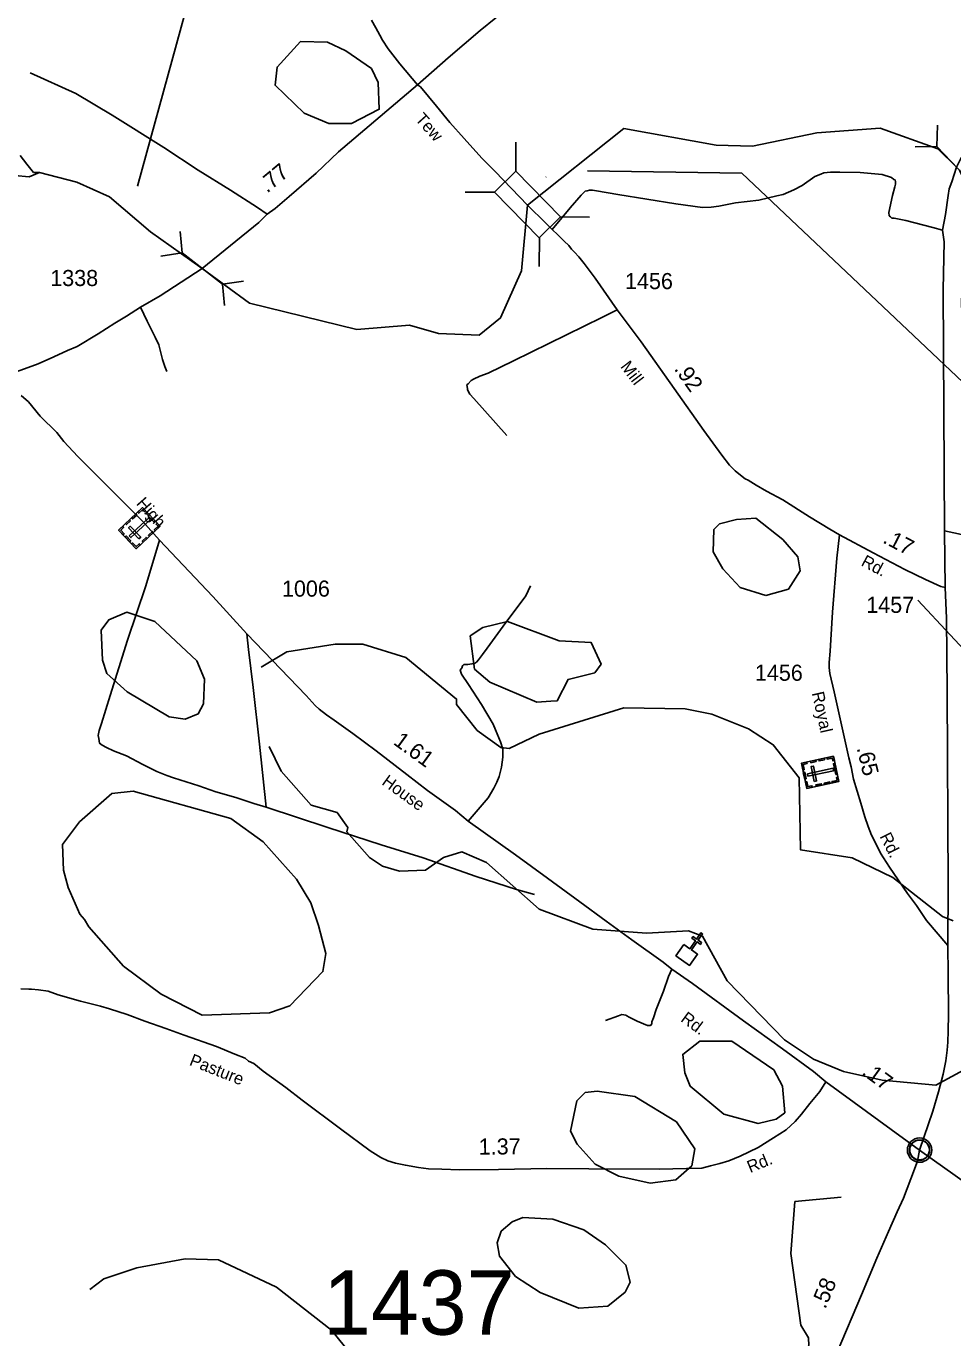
# Model space of a CAD drawing. Extents: x 2093524 to 2270757, y 289120 to 570408.
# Drawn here: x 2149214 to 2156412, y 487969 to 498150 of the extents above; entities that cross this region are included whole.
import ezdxf

# ---------------------------------------------------------------- set-up
doc = ezdxf.new("R2010")
doc.units = 0
for name, color, linetype in [('Exist Civil Demographics Community CELL', 7, 'Continuous'), ('Exist Cultural Cemetery CELL', 7, 'Continuous'), ('Exist Cultural Church CELL', 7, 'Continuous'), ('Exist Hydrographic Creek Single Shore', 7, 'Continuous'), ('Exist Hydrographic Misc Water Feature', 7, 'Continuous'), ('Exist Hydrographic Pond Over 1500 Sq Ft', 7, 'Continuous'), ('Exist Hydrographic Pond Under 1500 Sq Ft', 7, 'Continuous'), ('Exist Road Non-System Type 51', 7, 'Continuous'), ('Exist Road Primary NC Attributed', 7, 'Continuous'), ('Exist Road Primary NC Mileage Hundredths English Label', 7, 'Continuous'), ('Exist Road Primary NC Structure Culvert CELL', 7, 'Continuous'), ('Exist Road Secondary Mileage Hundredths English Label', 7, 'Continuous'), ('Exist Road Secondary Structure Pipe CELL', 7, 'Continuous'), ('Exist Road Secondary Structure Pipe Number Label', 7, 'Continuous'), ('Exist Road Secondary Structure Standard Bridge CELL', 7, 'Continuous'), ('Exist Road Secondary Structure Standard Bridge Number Label', 7, 'Continuous'), ('Exist Road Secondary Type 51 Attributed', 7, 'Continuous'), ('Exist Road Secondary Type 51 Label', 7, 'Continuous'), ('Exist Road Secondary Type 51 Number Label', 7, 'Continuous')]:
    doc.layers.add(name, color=color, linetype=linetype)

msp = doc.modelspace()

# ---------------------------------------------------------------- linework, layer by layer
at = {"layer": 'Exist Civil Demographics Community CELL'}
msp.add_lwpolyline([(2156077, 489439), (2156078, 489444), (2156079, 489451), (2156082, 489458), (2156085, 489464), (2156089, 489470), (2156092, 489475), (2156096, 489479), (2156101, 489484), (2156106, 489488), (2156112, 489492), (2156117, 489495), (2156122, 489497), (2156127, 489500), (2156133, 489501), (2156137, 489503), (2156142, 489503), (2156146, 489504), (2156153, 489504), (2156157, 489504), (2156163, 489504), (2156168, 489503), (2156172, 489502), (2156177, 489501), (2156183, 489499), (2156189, 489496), (2156196, 489492), (2156201, 489489), (2156206, 489485), (2156209, 489482), (2156213, 489477), (2156217, 489473), (2156220, 489468), (2156223, 489463), (2156226, 489458), (2156228, 489453), (2156229, 489448), (2156231, 489443), (2156232, 489437), (2156232, 489433), (2156233, 489427), (2156232, 489421), (2156232, 489415), (2156231, 489410), (2156229, 489403), (2156227, 489398), (2156225, 489393), (2156222, 489387), (2156219, 489381), (2156215, 489377), (2156211, 489372), (2156206, 489367), (2156201, 489363), (2156196, 489359), (2156191, 489357), (2156184, 489354), (2156177, 489351), (2156171, 489349), (2156165, 489348), (2156160, 489348), (2156156, 489347), (2156150, 489347), (2156146, 489348), (2156140, 489348), (2156134, 489350), (2156130, 489351), (2156125, 489353), (2156120, 489355), (2156116, 489357), (2156109, 489361), (2156104, 489366), (2156099, 489370), (2156094, 489375), (2156091, 489379), (2156088, 489383), (2156084, 489390), (2156082, 489394), (2156081, 489398), (2156078, 489406), (2156077, 489413), (2156076, 489418), (2156076, 489424), (2156076, 489429), (2156076, 489436)], close=True, dxfattribs=at)
for centre, radius in [((2156154, 489426), 94.3), ((2156154, 489427), 76.7)]:
    msp.add_circle(centre, radius, dxfattribs=at)
at = {"layer": 'Exist Cultural Cemetery CELL'}
for points in [[(2150068, 494094), (2149932, 494239), (2150118, 494413), (2150254, 494268)], [(2150073, 494355), (2150041, 494326), (2150033, 494334), (2150065, 494364)], [(2150140, 494389), (2150132, 494381), (2150117, 494397), (2150088, 494370), (2150080, 494378), (2150118, 494413)], [(2150206, 494302), (2150148, 494364), (2150157, 494372), (2150215, 494310)], [(2149964, 494269), (2149971, 494260), (2149948, 494238), (2149976, 494209), (2149968, 494201), (2149932, 494239)], [(2150025, 494310), (2149993, 494281), (2149985, 494289), (2150017, 494319)], [(2150090, 494170), (2150104, 494183), (2150023, 494269), (2150009, 494256)], [(2150015, 494193), (2150028, 494180), (2150176, 494319), (2150163, 494332)], [(2150231, 494292), (2150223, 494284), (2150238, 494268), (2150209, 494241), (2150216, 494232), (2150254, 494268)], [(2150018, 494148), (2149982, 494186), (2149991, 494193), (2150026, 494156)], [(2150154, 494174), (2150122, 494145), (2150115, 494153), (2150146, 494182)], [(2150203, 494220), (2150171, 494191), (2150164, 494199), (2150195, 494228)], [(2150100, 494123), (2150092, 494132), (2150069, 494110), (2150041, 494139), (2150033, 494132), (2150068, 494094)], [(2155278, 492234), (2155236, 492429), (2155485, 492483), (2155527, 492288)], [(2155278, 492438), (2155280, 492427), (2155249, 492420), (2155258, 492380), (2155247, 492378), (2155236, 492429)], [(2155352, 492442), (2155310, 492433), (2155307, 492444), (2155349, 492453)], [(2155416, 492456), (2155374, 492447), (2155372, 492458), (2155414, 492467)], [(2155492, 492450), (2155480, 492448), (2155476, 492469), (2155436, 492461), (2155434, 492472), (2155485, 492483)], [(2155262, 492307), (2155251, 492357), (2155262, 492360), (2155273, 492309)], [(2155283, 492347), (2155287, 492329), (2155486, 492371), (2155482, 492390)], [(2155336, 492288), (2155354, 492292), (2155329, 492407), (2155311, 492403)], [(2155503, 492342), (2155485, 492425), (2155496, 492427), (2155514, 492344)], [(2155320, 492243), (2155318, 492254), (2155286, 492248), (2155278, 492287), (2155267, 492285), (2155278, 492234)], [(2155393, 492259), (2155350, 492250), (2155348, 492261), (2155390, 492270)], [(2155458, 492273), (2155416, 492264), (2155414, 492275), (2155456, 492284)], [(2155520, 492320), (2155508, 492318), (2155513, 492296), (2155474, 492288), (2155476, 492277), (2155527, 492288)]]:
    msp.add_lwpolyline(points, close=True, dxfattribs=at)
at = {"layer": 'Exist Cultural Church CELL'}
msp.add_lwpolyline([(2154322, 491022), (2154369, 490989), (2154413, 491051), (2154386, 491070), (2154396, 491083), (2154422, 491064), (2154456, 491113), (2154469, 491104), (2154435, 491055), (2154461, 491037), (2154452, 491023), (2154426, 491042), (2154382, 490980), (2154429, 490946), (2154367, 490859), (2154261, 490935)], close=True, dxfattribs=at)
at = {"layer": 'Exist Hydrographic Creek Single Shore'}
msp.add_line((2149607, 496939), (2149318, 497014), dxfattribs=at)
for points in [[(2156700, 495454), (2156523, 495763), (2156480, 495971), (2156498, 496932), (2156487, 496983), (2156463, 497032), (2156442, 497055), (2156295, 497199), (2155848, 497358), (2155356, 497322), (2154857, 497220), (2154574, 497226), (2153857, 497355), (2153108, 496762)], [(2150582, 496268), (2150179, 496553), (2149861, 496825), (2149607, 496939)], [(2153253, 496980), (2153251, 496977)], [(2153108, 496762), (2153063, 496252), (2152899, 495885), (2152733, 495751), (2152416, 495764), (2152191, 495830), (2151783, 495796), (2150949, 496000), (2150582, 496268)]]:
    msp.add_lwpolyline(points, dxfattribs=at)
at = {"layer": 'Exist Hydrographic Misc Water Feature'}
for points in [[(2156415, 491206), (2156332, 491240), (2155947, 491543), (2155630, 491694), (2155229, 491758), (2155218, 492315), (2155017, 492572), (2154824, 492697), (2154540, 492811), (2154332, 492852), (2153857, 492858), (2153200, 492654), (2152967, 492544), (2152901, 492552), (2152717, 492684), (2152557, 492884), (2152557, 492927), (2152164, 493249), (2151830, 493354), (2151613, 493352), (2151239, 493294), (2151040, 493174)], [(2156530, 490065), (2156281, 489929), (2155864, 489970), (2155564, 490035), (2155330, 490132), (2155104, 490281), (2154660, 490739), (2154467, 491087), (2154358, 491129), (2154033, 491109), (2153617, 491140), (2153199, 491296), (2152789, 491659), (2152597, 491742), (2152456, 491698), (2152315, 491600), (2152115, 491590), (2151981, 491629), (2151881, 491697), (2151705, 491897), (2151713, 491930), (2151629, 492046), (2151429, 492103), (2151194, 492367), (2151101, 492559)], [(2154346, 487396), (2154636, 487538), (2154911, 487565), (2155293, 487909), (2155292, 487968), (2155233, 488067), (2155155, 488623), (2155186, 489026), (2155544, 489061)], [(2149676, 486703), (2149894, 486455), (2150313, 486122), (2150747, 485868), (2150707, 485635), (2150858, 485495), (2151099, 485493), (2151174, 485597), (2151165, 485728), (2151597, 485821), (2151764, 485890), (2151929, 486057), (2152160, 486541), (2152173, 487082), (2152089, 487317), (2152047, 487367), (2151946, 487582), (2151585, 488029), (2151158, 488362), (2150707, 488575), (2150449, 488583), (2150074, 488512), (2149817, 488428), (2149709, 488345)]]:
    msp.add_lwpolyline(points, dxfattribs=at)
at = {"layer": 'Exist Hydrographic Pond Over 1500 Sq Ft'}
msp.add_lwpolyline([(2149125, 496991), (2149238, 496982), (2149318, 497014), (2149271, 497014), (2149220, 497080), (2149168, 497146)], dxfattribs=at)
at = {"layer": 'Exist Hydrographic Pond Under 1500 Sq Ft'}
for points in [[(2151566, 497395), (2151374, 497474), (2151148, 497692), (2151163, 497832), (2151346, 498032), (2151554, 498025), (2151696, 497959), (2151897, 497821), (2151947, 497712), (2151957, 497505), (2151741, 497394), (2151566, 497395)], [(2154960, 493731), (2155135, 493780), (2155226, 493923), (2155208, 494031), (2155091, 494165), (2154882, 494330), (2154732, 494320), (2154599, 494286), (2154557, 494244), (2154550, 494071), (2154626, 493938), (2154760, 493794), (2154960, 493731)], [(2150325, 492788), (2149999, 492984), (2149840, 493125), (2149806, 493228), (2149797, 493461), (2149855, 493542), (2149996, 493601), (2150213, 493528), (2150539, 493223), (2150599, 493081), (2150591, 492891), (2150550, 492813), (2150450, 492772), (2150325, 492788)], [(2153290, 492912), (2153182, 492904), (2152815, 493059), (2152697, 493160), (2152663, 493417), (2152762, 493483), (2152954, 493529), (2153354, 493380), (2153604, 493365), (2153680, 493199), (2153631, 493131), (2153423, 493080), (2153340, 492914), (2153290, 492912)], [(2151484, 491170), (2151425, 491345), (2151315, 491528), (2151056, 491818), (2150805, 492001), (2150045, 492213), (2149879, 492193), (2149629, 491975)], [(2149632, 491257), (2149539, 491465), (2149505, 491600), (2149496, 491797), (2149629, 491975)], [(2149632, 491257), (2149668, 491216), (2149701, 491160), (2149970, 490853), (2150262, 490637), (2150580, 490473), (2151105, 490492), (2151263, 490545), (2151519, 490812), (2151543, 490953), (2151484, 491170)], [(2154900, 489632), (2155041, 489665), (2155108, 489716), (2155090, 489923), (2155022, 490049), (2154696, 490272), (2154446, 490271), (2154314, 490169), (2154331, 490027), (2154373, 489921), (2154633, 489706), (2154900, 489632)], [(2154061, 489170), (2153819, 489224), (2153635, 489316), (2153493, 489473), (2153442, 489573), (2153491, 489808), (2153557, 489872), (2153649, 489883), (2153941, 489842), (2154267, 489645), (2154409, 489435), (2154385, 489304), (2154261, 489195), (2154061, 489170)], [(2153508, 488200), (2153208, 488321), (2153015, 488446), (2152890, 488603), (2152872, 488705), (2152905, 488796), (2152988, 488870), (2153071, 488904), (2153305, 488890), (2153546, 488806), (2153714, 488691), (2153873, 488534), (2153907, 488402), (2153866, 488324), (2153733, 488215), (2153508, 488200)]]:
    msp.add_lwpolyline(points, dxfattribs=at)
at = {"layer": 'Exist Road Non-System Type 51'}
for points in [[(2149246, 497789), (2149600, 497628), (2149883, 497459), (2150282, 497209), (2150551, 497032), (2150802, 496878), (2151011, 496743), (2151087, 496690)], [(2156332, 496567), (2156256, 496587), (2156048, 496641), (2155956, 496659), (2155938, 496661), (2155928, 496671), (2155919, 496679), (2155915, 496705), (2155945, 496837), (2155962, 496903), (2155966, 496925), (2155968, 496937), (2155968, 496941), (2155964, 496957), (2155954, 496961), (2155936, 496976), (2155864, 497000), (2155692, 497015), (2155534, 497018), (2155462, 497016), (2155410, 497012), (2155386, 497002), (2155340, 496983), (2155241, 496913), (2155177, 496881), (2155095, 496844), (2155045, 496832), (2154905, 496799), (2154724, 496778), (2154594, 496753), (2154536, 496745), (2154468, 496743), (2154260, 496771), (2153811, 496843), (2153645, 496872), (2153613, 496878), (2153589, 496878), (2153571, 496873), (2153557, 496869), (2153525, 496839), (2153440, 496739), (2153301, 496572)], [(2150306, 495470), (2150292, 495508), (2150272, 495564), (2150255, 495635), (2150245, 495677), (2150215, 495735), (2150154, 495861), (2150102, 495968)], [(2153806, 495949), (2153687, 495890), (2152999, 495553), (2152804, 495458), (2152739, 495433), (2152688, 495409), (2152670, 495399), (2152648, 495373), (2152638, 495365), (2152642, 495339), (2152642, 495327), (2152660, 495295), (2152691, 495259), (2152948, 494972)], [(2158144, 494612), (2158080, 494594), (2157913, 494541), (2157680, 494461), (2157520, 494406), (2157428, 494382), (2157384, 494364), (2157350, 494342), (2157332, 494319), (2157310, 494281), (2157261, 494151), (2157240, 494087), (2157236, 494075), (2157232, 494061), (2157226, 494055), (2157226, 494049), (2157210, 494047), (2157184, 494049), (2156956, 494089), (2156874, 494101), (2156797, 494120), (2156553, 494189), (2156349, 494232)], [(2151077, 492087), (2150983, 492117), (2150842, 492164), (2150687, 492207), (2150554, 492254), (2150358, 492315), (2150306, 492335), (2150230, 492366), (2150121, 492420), (2149993, 492487), (2149893, 492526), (2149839, 492552), (2149803, 492570), (2149784, 492584), (2149781, 492602), (2149778, 492620), (2149774, 492644), (2149782, 492682), (2149800, 492738), (2149866, 492956), (2150002, 493385), (2150144, 493805), (2150250, 494160)], [(2153131, 493806), (2153095, 493728), (2152920, 493493), (2152796, 493322), (2152760, 493274), (2152728, 493232), (2152712, 493214), (2152696, 493204), (2152676, 493200), (2152644, 493195), (2152614, 493195), (2152606, 493187), (2152602, 493181), (2152600, 493173), (2152586, 493151), (2152595, 493121), (2152649, 493039), (2152750, 492886), (2152841, 492733), (2152861, 492689), (2152899, 492595), (2152918, 492539), (2152916, 492477), (2152907, 492399), (2152889, 492325), (2152871, 492283), (2152848, 492235), (2152802, 492161), (2152647, 491980)], [(2150927, 493434), (2150942, 493312), (2150976, 493018), (2151026, 492577), (2151077, 492087)], [(2153162, 491409), (2153022, 491448), (2152709, 491550), (2152299, 491694), (2151972, 491796), (2151558, 491930), (2151077, 492087)], [(2154229, 490831), (2154203, 490773), (2154164, 490659), (2154109, 490518), (2154087, 490453), (2154075, 490422), (2154073, 490406), (2154065, 490394), (2154059, 490393), (2154055, 490392), (2154041, 490394), (2153961, 490426), (2153897, 490459), (2153879, 490467), (2153871, 490473), (2153841, 490479), (2153815, 490467), (2153715, 490431)]]:
    msp.add_lwpolyline(points, dxfattribs=at)
at = {"layer": 'Exist Road Primary NC Attributed'}
for points in [[(2156354, 493792), (2156349, 494232), (2156341, 495639), (2156337, 496107), (2156345, 496477), (2156332, 496567), (2156355, 496689), (2156375, 496835), (2156384, 496887), (2156404, 496943), (2156442, 497055), (2156469, 497113), (2156489, 497149), (2156506, 497176), (2156570, 497272), (2156826, 497653), (2157133, 498125), (2157248, 498295), (2157488, 498661), (2157732, 499028), (2158109, 499582), (2158352, 499934), (2158526, 500212)], [(2156373, 491015), (2156377, 491483), (2156368, 492983), (2156363, 493554), (2156354, 493792)], [(2156154, 489426), (2156256, 489729), (2156302, 489877), (2156337, 490015), (2156358, 490119), (2156368, 490202), (2156373, 490265), (2156377, 490351), (2156380, 490479), (2156376, 490791), (2156373, 491015)], [(2154945, 486619), (2155179, 487138), (2155343, 487496), (2155513, 487858), (2155703, 488302), (2155821, 488587), (2155914, 488793), (2155981, 488948), (2156028, 489054), (2156087, 489204), (2156139, 489340), (2156154, 489426)]]:
    msp.add_lwpolyline(points, dxfattribs=at)
at = {"layer": 'Exist Road Primary NC Structure Culvert CELL'}
for p in [(2156294, 497381), (2156121, 497213), (2156563, 496930)]:
    msp.add_line(p, (2156287, 497215), dxfattribs=at)
at = {"layer": 'Exist Road Secondary Structure Pipe CELL'}
for p, q in [((2150409, 496556), (2150425, 496390)), ((2150260, 496365), (2150425, 496390)), ((2150425, 496390), (2150738, 496147)), ((2150903, 496172), (2150738, 496147)), ((2150754, 495981), (2150738, 496147))]:
    msp.add_line(p, q, dxfattribs=at)
at = {"layer": 'Exist Road Secondary Structure Pipe Number Label'}
msp.add_line((2150913, 499946), (2150079, 496907), dxfattribs=at)
at = {"layer": 'Exist Road Secondary Structure Standard Bridge CELL'}
for p, q in [((2153019, 497250), (2153017, 497024)), ((2152625, 496863), (2152852, 496861)), ((2153364, 496670), (2153590, 496668)), ((2153202, 496511), (2153200, 496284))]:
    msp.add_line(p, q, dxfattribs=at)
msp.add_lwpolyline([(2153017, 497024), (2153364, 496670), (2153199, 496508), (2152852, 496861)], close=True, dxfattribs=at)
at = {"layer": 'Exist Road Secondary Structure Standard Bridge Number Label'}
msp.add_lwpolyline([(2153575, 497027), (2154773, 497009), (2159351, 492683)], dxfattribs=at)
at = {"layer": 'Exist Road Secondary Type 51 Attributed'}
msp.add_line((2156154, 489426), (2155425, 489956), dxfattribs=at)
for points in [[(2152985, 498313), (2152740, 498117), (2152491, 497904), (2152255, 497695)], [(2151897, 498198), (2151930, 498138), (2151961, 498081), (2151983, 498041), (2152025, 497973), (2152116, 497857), (2152255, 497695)], [(2152255, 497695), (2152048, 497522), (2151639, 497174), (2151467, 497009), (2151258, 496827), (2151147, 496734), (2151087, 496690), (2151020, 496625), (2150582, 496268)], [(2152255, 497695), (2152276, 497679), (2152402, 497529), (2152505, 497403), (2152617, 497278), (2152754, 497125), (2152857, 497021), (2153108, 496762)], [(2153108, 496762), (2153394, 496481), (2153430, 496447), (2153450, 496419), (2153474, 496395), (2153506, 496361), (2153549, 496307), (2153633, 496194), (2153806, 495949), (2153851, 495885), (2153992, 495700), (2154248, 495338), (2154478, 495013), (2154618, 494820), (2154677, 494742), (2154721, 494699), (2154763, 494665), (2154799, 494637), (2154823, 494627), (2154884, 494588), (2154964, 494540), (2155092, 494473), (2155299, 494342), (2155457, 494245), (2155532, 494201)], [(2150582, 496268), (2150255, 496057), (2150102, 495968), (2149992, 495898), (2149902, 495845), (2149773, 495761), (2149610, 495664), (2149536, 495633), (2149429, 495583), (2149306, 495530), (2149173, 495480), (2149101, 495458), (2148992, 495428), (2148936, 495417), (2148938, 495428)], [(2155425, 489956), (2155329, 490036), (2155090, 490212), (2154787, 490430), (2154391, 490720), (2154229, 490831), (2154163, 490885), (2153918, 491057), (2153719, 491204), (2153514, 491353), (2153263, 491538), (2153016, 491718), (2152647, 491980), (2152549, 492061), (2152332, 492218), (2152171, 492341), (2151934, 492526), (2151752, 492659), (2151607, 492762), (2151547, 492805), (2151489, 492849), (2151460, 492877), (2151388, 492955), (2150927, 493434), (2150901, 493462), (2150664, 493722), (2150250, 494160), (2150117, 494309), (2149854, 494573), (2149614, 494810), (2149506, 494926), (2149451, 494995), (2149323, 495123), (2149232, 495234), (2149174, 495284)], [(2155532, 494201), (2155511, 494021), (2155479, 493601), (2155464, 493387), (2155459, 493299), (2155451, 493211), (2155451, 493189), (2155451, 493173), (2155458, 493125), (2155490, 492983), (2155568, 492634), (2155605, 492472), (2155622, 492402), (2155640, 492305), (2155697, 492119), (2155730, 492013), (2155754, 491937), (2155781, 491871), (2155813, 491810), (2155851, 491732), (2155920, 491622), (2156061, 491417), (2156130, 491324), (2156208, 491208), (2156373, 491015)], [(2156354, 493792), (2156318, 493800), (2156199, 493855), (2156039, 493934), (2155794, 494061), (2155532, 494201)], [(2155425, 489956), (2155380, 489882), (2155302, 489788), (2155237, 489705), (2155187, 489647), (2155118, 489583), (2155020, 489520), (2154899, 489445), (2154761, 489379), (2154673, 489342), (2154603, 489322), (2154531, 489303), (2154462, 489285), (2154344, 489282), (2154130, 489279), (2153586, 489280), (2153258, 489282), (2152882, 489276), (2152580, 489274), (2152444, 489278), (2152340, 489281), (2152262, 489291), (2152160, 489308), (2152082, 489324), (2152024, 489343), (2151970, 489369), (2151886, 489421), (2151655, 489591), (2151358, 489813), (2151231, 489911), (2151056, 490040), (2150982, 490097), (2150942, 490117), (2150916, 490139), (2150836, 490171), (2150692, 490231), (2150441, 490318), (2150299, 490371), (2150135, 490428), (2149998, 490478), (2149862, 490523), (2149790, 490542), (2149636, 490581), (2149462, 490631), (2149385, 490659), (2149309, 490670), (2149255, 490675), (2149235, 490676), (2149173, 490679)], [(2157307, 488525), (2156805, 488962), (2156154, 489426)]]:
    msp.add_lwpolyline(points, dxfattribs=at)
at = {"layer": 'Exist Road Secondary Type 51 Number Label'}
msp.add_line((2156141, 493694), (2157562, 492170), dxfattribs=at)

# ---------------------------------------------------------------- texts
at = {"layer": 'Exist Road Primary NC Mileage Hundredths English Label'}
msp.add_text('.58', height=125, rotation=67.3668, dxfattribs=at).set_placement((2155422, 488187))
at = {"layer": 'Exist Road Secondary Mileage Hundredths English Label'}
for s, rotation, p in [('.77', 39.7322, (2151086, 496850)), ('.92', 305.2691, (2154243, 495489)), ('.17', 332.6513, (2155861, 494144)), ('1.61', 323.9611, (2152059, 492581)), ('.65', 283.3946, (2155665, 492547)), ('.17', 323.9921, (2155698, 490018)), ('1.37', 0.345, (2152730, 489391))]:
    msp.add_text(s, height=125, rotation=rotation, dxfattribs=at).set_placement(p)
at = {"layer": 'Exist Road Secondary Type 51 Label'}
for s, rotation, p in [('Tew', 311.9576, (2152230, 497425)), ('Mill', 307.2707, (2153826, 495507)), ('High', 311.6561, (2150064, 494442)), ('Rd.', 331.8619, (2155693, 493967)), ('Royal', 282.5813, (2155316, 492974)), ('House', 324.0889, (2151970, 492269)), ('Rd.', 296.2872, (2155842, 491862)), ('Rd.', 323.5633, (2154292, 490431)), ('Pasture', 338.4223, (2150475, 490088)), ('Rd.', 22.4117, (2154838, 489247))]:
    msp.add_text(s, height=95, rotation=rotation, dxfattribs=at).set_placement(p)
at = {"layer": 'Exist Road Secondary Type 51 Number Label'}
for s, height, p in [('1338', 125, (2149401, 496133)), ('1456', 125, (2153866, 496109)), ('1006', 125, (2151201, 493722)), ('1457', 125, (2155740, 493596)), ('1456', 125, (2154875, 493069)), ('1437', 500, (2151520, 487993))]:
    msp.add_text(s, height=height, dxfattribs=at).set_placement(p)

doc.saveas('drawing.dxf')
